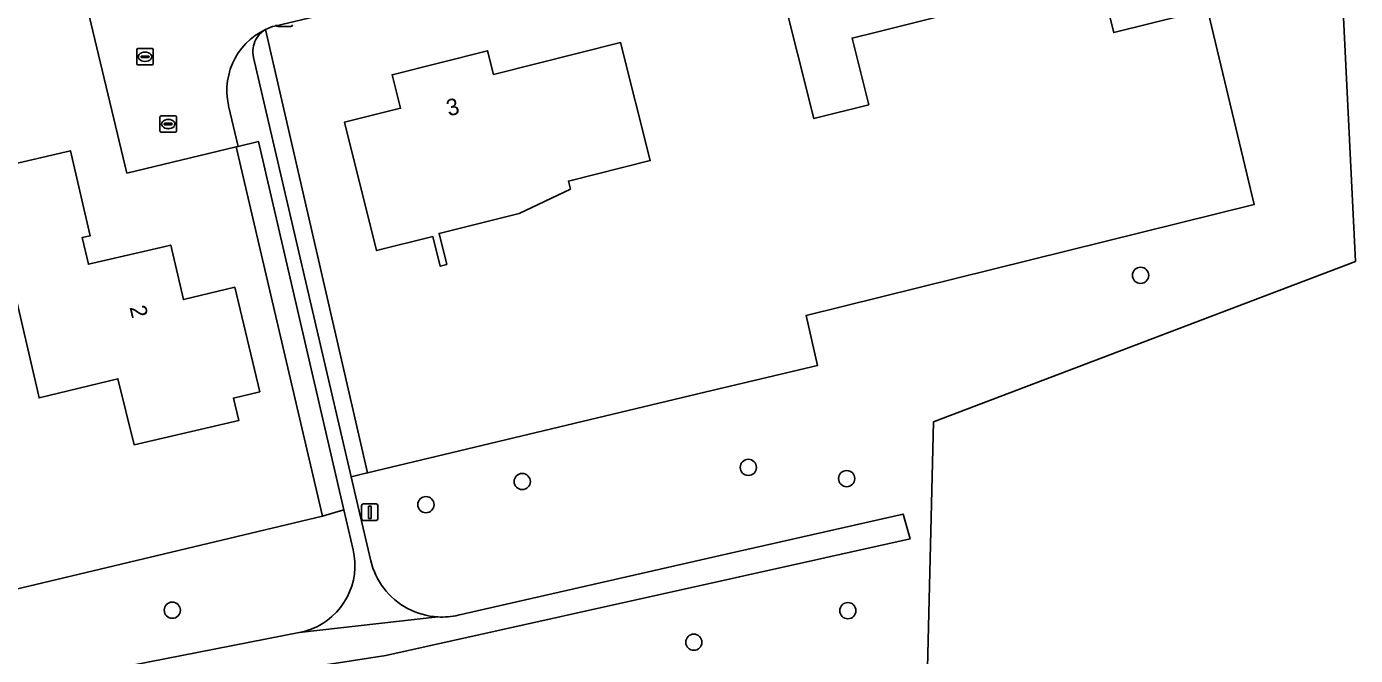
# Model space of a CAD drawing. Extents: x 162026 to 163502, y 387295 to 388169.
# Drawn here: x 163093.9 to 163174.2, y 387530.9 to 387568.9 of the extents above; entities that cross this region are included whole.
import ezdxf

# ---------------------------------------------------------------- set-up
doc = ezdxf.new("R2010")
doc.units = 0
for name, color, linetype in [('IMGEO_Boom', 7, 'Continuous'), ('IMGEO_Erf', 7, 'Continuous'), ('IMGEO_Grasland_overig', 7, 'Continuous'), ('IMGEO_Groenvoorziening', 7, 'Continuous'), ('IMGEO_Kolk', 7, 'Continuous'), ('IMGEO_Lichtmast', 7, 'Continuous'), ('IMGEO_Loofbos', 7, 'Continuous'), ('IMGEO_Pand', 7, 'Continuous'), ('IMGEO_Pand_nummerreeks', 7, 'Continuous'), ('IMGEO_Rijbaan_lokaal_open', 7, 'Continuous'), ('IMGEO_Rioolput', 7, 'Continuous'), ('IMGEO_Voetpad_halfverhard', 7, 'Continuous')]:
    doc.layers.add(name, color=color, linetype=linetype)

msp = doc.modelspace()

# ---------------------------------------------------------------- linework, layer by layer
at = {"layer": 'IMGEO_Boom'}
for centre in [(163161.192, 387553.843), (163137.484, 387542.23), (163143.429, 387541.553), (163123.821, 387541.376), (163117.999, 387539.978), (163102.67, 387533.594), (163143.5, 387533.57), (163134.191, 387531.66)]:
    msp.add_circle(centre, 0.489, dxfattribs=at)
at = {"layer": 'IMGEO_Erf'}
for points in [[(163073.657, 387558.83), (163077.735, 387559.831), (163084.009, 387532.678), (163111.741, 387539.279), (163106.524, 387561.608), (163099.923, 387560.027), (163091.387, 387595.661), (163081.942, 387593.558), (163081.978, 387593.406), (163083.617, 387586.495), (163083.899, 387585.306), (163090.455, 387586.862), (163093.022, 387576.04), (163088.59, 387574.988), (163088.286, 387576.267), (163085.926, 387575.707), (163085.004, 387579.596), (163074.808, 387577.178), (163074.113, 387580.11), (163073.64, 387579.998), (163073.26, 387581.601), (163068.617, 387580.5)], [(163161.727, 387584.593), (163134.464, 387578.05), (163134.494, 387577.923), (163135.145, 387575.189), (163123.555, 387572.422), (163108.868, 387568.917), (163108.736, 387568.885), (163108.299, 387568.707), (163114.474, 387541.901), (163134.855, 387546.77), (163141.671, 387548.399), (163140.975, 387551.419), (163168.066, 387558.116), (163162.145, 387582.845)], [(163144.769, 387564.155), (163141.448, 387563.323), (163139.47, 387571.214), (163143.998, 387572.349), (163142.853, 387576.914), (163151.023, 387578.962), (163151.519, 387576.985), (163157.454, 387578.473), (163158.098, 387575.903), (163162.057, 387576.895), (163163.273, 387572.046), (163163.886, 387569.601), (163159.57, 387568.52), (163158.715, 387571.935), (163145.235, 387568.555), (163143.758, 387568.185)], [(163119.265, 387554.491), (163118.861, 387554.39), (163118.411, 387556.185), (163115.017, 387555.335), (163113.073, 387563.098), (163116.466, 387563.948), (163115.958, 387565.975), (163121.73, 387567.421), (163122.088, 387565.991), (163129.766, 387567.916), (163131.555, 387560.779), (163126.608, 387559.539), (163126.73, 387559.054), (163123.628, 387557.587), (163118.792, 387556.374)], [(163103.341, 387552.38), (163106.44, 387553.121), (163107.951, 387546.803), (163106.366, 387546.417), (163106.695, 387545.071), (163100.358, 387543.597), (163099.384, 387547.595), (163094.621, 387546.435), (163094.517, 387546.881), (163093.287, 387552.177), (163088.388, 387551.039), (163086.526, 387559.057), (163096.515, 387561.377), (163097.709, 387556.237), (163097.223, 387556.124), (163097.597, 387554.512), (163102.248, 387555.592), (163102.577, 387555.668)]]:
    msp.add_lwpolyline(points, close=True, dxfattribs=at)
at = {"layer": 'IMGEO_Grasland_overig'}
msp.add_lwpolyline([(163159.209, 387626.077), (163171.638, 387586.945), (163172.766, 387583.395), (163173.937, 387559.572), (163174.177, 387554.684), (163148.678, 387544.984), (163148.036, 387518.538), (163160.112, 387511.678), (163161.825, 387504.85), (163172.619, 387461.127), (163168.933, 387456.694), (163159.884, 387446.894), (163150.889, 387443.322), (163148.11, 387434.326), (163132.897, 387434.326), (163112.224, 387431.558), (163103.302, 387436.043), (163099.222, 387426.903)], dxfattribs=at)
at = {"layer": 'IMGEO_Groenvoorziening'}
for points in [[(163108.299, 387568.707), (163108.182, 387568.63), (163108.072, 387568.542), (163107.971, 387568.446), (163107.878, 387568.34), (163107.796, 387568.227), (163107.723, 387568.106), (163107.662, 387567.98), (163107.613, 387567.849), (163107.575, 387567.714), (163107.55, 387567.576), (163107.536, 387567.436), (163107.536, 387567.296), (163107.548, 387567.156), (163107.574, 387567.011), (163113.485, 387541.665), (163114.37, 387541.876), (163114.474, 387541.901)], [(163113.042, 387539.669), (163107.886, 387561.934), (163106.661, 387561.641), (163106.524, 387561.608), (163111.741, 387539.279)]]:
    msp.add_lwpolyline(points, close=True, dxfattribs=at)
msp.add_lwpolyline([(163080.929, 387526.484), (163110.347, 387532.238), (163110.708, 387532.324), (163111.059, 387532.443), (163111.399, 387532.592), (163111.724, 387532.771), (163112.032, 387532.979), (163112.319, 387533.213), (163112.585, 387533.471), (163112.827, 387533.753), (163113.042, 387534.055), (163113.23, 387534.375), (163113.388, 387534.71), (163113.516, 387535.059), (163113.612, 387535.417), (163113.676, 387535.782), (163113.707, 387536.152), (163113.705, 387536.523), (163113.669, 387536.892), (163113.603, 387537.248), (163113.042, 387539.669), (163111.741, 387539.279), (163084.009, 387532.678)], dxfattribs=at)
at = {"layer": 'IMGEO_Kolk'}
for p, q in [((163100.522, 387566.635), (163100.522, 387567.487)), ((163100.597, 387567.561), (163101.449, 387567.561)), ((163100.781, 387567.055), (163100.781, 387567.067)), ((163101.219, 387567.018), (163100.821, 387567.018)), ((163100.824, 387567.104), (163101.222, 387567.104)), ((163101.01, 387567.341), (163101.035, 387567.341)), ((163101.265, 387567.067), (163101.265, 387567.055)), ((163101.523, 387567.487), (163101.523, 387566.635)), ((163101.449, 387566.561), (163100.597, 387566.561)), ((163101.033, 387566.781), (163101.008, 387566.781))]:
    msp.add_line(p, q, dxfattribs=at)
for points in [[(163100.522, 387566.635), (163100.522, 387567.487)], [(163100.597, 387567.561), (163101.449, 387567.561)], [(163101.523, 387567.487), (163101.523, 387566.635)], [(163101.449, 387566.561), (163100.597, 387566.561)]]:
    msp.add_lwpolyline(points, dxfattribs=at)
for centre, radius, start, end in [((163100.599, 387567.485), 0.0765, 91.55205, 178.44795), ((163100.599, 387567.485), 0.0765, 91.55205, 178.44795), ((163100.821, 387567.064), 0.0403, 85.87752, 175.75265), ((163100.818, 387567.054), 0.0366, 178.93798, 274.71019), ((163101.222, 387567.061), 0.043, 264.86636, 352.45326), ((163101.226, 387567.066), 0.0386, 1.73085, 96.63898), ((163101.447, 387567.485), 0.0765, 1.55205, 88.44795), ((163101.447, 387567.485), 0.0765, 1.55205, 88.44795), ((163100.599, 387566.637), 0.0765, 181.55205, 268.44795), ((163100.599, 387566.637), 0.0765, 181.55205, 268.44795), ((163101.447, 387566.637), 0.0765, 271.55205, 358.44795), ((163101.447, 387566.637), 0.0765, 271.55205, 358.44795)]:
    msp.add_arc(centre, radius, start, end, dxfattribs=at)
for centre, major_axis, ratio, start_param, end_param in [((163101.009, 387567.061), (-0.387, 0.002), 0.722429, 4.712389, 7.853982), ((163101.034, 387567.061), (-0.39, 0.002), 0.717154, 1.570796, 4.712389)]:
    msp.add_ellipse(centre, major_axis=major_axis, ratio=ratio, start_param=start_param, end_param=end_param, dxfattribs=at)
at = {"layer": 'IMGEO_Lichtmast'}
for p, q in [((163109.834, 387568.884), (163109.044, 387568.884)), ((163109.044, 387568.884), (163109.834, 387568.884)), ((163114.111, 387539.121), (163114.111, 387539.921)), ((163114.111, 387539.921), (163114.111, 387539.121)), ((163114.211, 387540.021), (163115.001, 387540.021)), ((163115.001, 387540.021), (163114.211, 387540.021)), ((163115.101, 387539.921), (163115.101, 387539.121)), ((163115.101, 387539.121), (163115.101, 387539.921)), ((163115.001, 387539.021), (163114.211, 387539.021)), ((163114.211, 387539.021), (163115.001, 387539.021))]:
    msp.add_line(p, q, dxfattribs=at)
msp.add_lwpolyline([(163114.531, 387539.896), (163114.681, 387539.896), (163114.681, 387539.146), (163114.531, 387539.146), (163114.531, 387539.896)], dxfattribs=at)
for centre, start, end in [((163109.044, 387568.984), 180, 270), ((163109.044, 387568.984), 180, 270), ((163109.834, 387568.984), 270, 0), ((163109.834, 387568.984), 270, 0), ((163114.211, 387539.921), 90, 180), ((163114.211, 387539.921), 90, 180), ((163115.001, 387539.921), 0, 90), ((163115.001, 387539.921), 360, 90), ((163114.211, 387539.121), 180, 270), ((163114.211, 387539.121), 180, 270), ((163115.001, 387539.121), 270, 0), ((163115.001, 387539.121), 270, 0)]:
    msp.add_arc(centre, 0.1, start, end, dxfattribs=at)
at = {"layer": 'IMGEO_Loofbos'}
for points in [[(163111.086, 387523.633), (163111.124, 387523.464), (163112.128, 387523.69), (163138.088, 387529.544), (163143.1, 387508.016), (163154.285, 387510.637), (163155.952, 387503.549), (163161.825, 387504.85), (163160.112, 387511.678), (163148.036, 387518.538), (163148.678, 387544.984), (163174.177, 387554.684), (163173.937, 387559.572), (163172.766, 387583.395), (163171.638, 387586.945)], [(163171.638, 387586.945), (163169.639, 387586.492), (163161.727, 387584.593), (163162.145, 387582.845), (163168.066, 387558.116), (163140.975, 387551.419), (163141.671, 387548.399), (163134.855, 387546.77), (163114.474, 387541.901), (163114.37, 387541.876), (163113.485, 387541.665), (163113.891, 387539.923), (163114.671, 387536.58)], [(163119.955, 387533.29), (163136.671, 387537.095), (163137.214, 387537.219), (163146.841, 387539.41), (163147.259, 387537.91), (163136.948, 387535.616), (163115.579, 387530.861)]]:
    msp.add_lwpolyline(points, dxfattribs=at)
for centre, radius, start, end in [((163118.993, 387537.611), 4.443, 193.41164, 217.0743), ((163118.976, 387537.607), 4.428, 217.16651, 266.61754), ((163118.97, 387537.632), 4.452, 266.71574, 282.78095)]:
    msp.add_arc(centre, radius, start, end, dxfattribs=at)
at = {"layer": 'IMGEO_Pand'}
for points in [[(163144.769, 387564.155), (163143.758, 387568.185), (163145.235, 387568.555), (163158.715, 387571.935), (163159.57, 387568.52), (163163.886, 387569.601), (163163.273, 387572.046), (163162.057, 387576.895), (163158.098, 387575.903), (163157.454, 387578.473), (163151.519, 387576.985), (163151.023, 387578.962), (163142.853, 387576.914), (163143.998, 387572.349), (163139.47, 387571.214), (163141.448, 387563.323)], [(163119.265, 387554.491), (163118.792, 387556.374), (163123.628, 387557.587), (163126.73, 387559.054), (163126.608, 387559.539), (163131.555, 387560.779), (163129.766, 387567.916), (163122.088, 387565.991), (163121.73, 387567.421), (163115.958, 387565.975), (163116.466, 387563.948), (163113.073, 387563.098), (163115.017, 387555.335), (163118.411, 387556.185), (163118.861, 387554.39)], [(163102.577, 387555.668), (163102.248, 387555.592), (163097.597, 387554.512), (163097.223, 387556.124), (163097.709, 387556.237), (163096.515, 387561.377), (163086.526, 387559.057), (163088.388, 387551.039), (163093.287, 387552.177), (163094.517, 387546.881), (163094.621, 387546.435), (163099.384, 387547.595), (163100.358, 387543.597), (163106.695, 387545.071), (163106.366, 387546.417), (163107.951, 387546.803), (163106.44, 387553.121), (163103.341, 387552.38)]]:
    msp.add_lwpolyline(points, close=True, dxfattribs=at)
at = {"layer": 'IMGEO_Rijbaan_lokaal_open'}
msp.add_lwpolyline([(163091.387, 387595.661), (163099.923, 387560.027), (163106.524, 387561.608), (163106.661, 387561.641), (163106.074, 387564.092), (163106.063, 387564.141), (163106.001, 387564.502), (163105.971, 387564.866), (163105.974, 387565.232), (163106.01, 387565.595), (163106.078, 387565.955), (163106.178, 387566.306), (163106.308, 387566.648), (163106.469, 387566.976), (163106.659, 387567.289), (163106.875, 387567.583), (163107.118, 387567.857), (163107.383, 387568.109), (163107.67, 387568.335), (163107.976, 387568.535), (163108.299, 387568.707), (163108.736, 387568.885)], dxfattribs=at)
at = {"layer": 'IMGEO_Rioolput'}
for p, q in [((163101.925, 387562.565), (163101.925, 387563.417)), ((163102, 387563.491), (163102.852, 387563.491)), ((163102.184, 387562.985), (163102.184, 387562.997)), ((163102.622, 387562.948), (163102.224, 387562.948)), ((163102.227, 387563.034), (163102.625, 387563.034)), ((163102.413, 387563.271), (163102.438, 387563.271)), ((163102.668, 387562.997), (163102.668, 387562.985)), ((163102.926, 387563.417), (163102.926, 387562.565)), ((163102.852, 387562.491), (163102, 387562.491)), ((163102.436, 387562.711), (163102.411, 387562.711))]:
    msp.add_line(p, q, dxfattribs=at)
for points in [[(163101.925, 387562.565), (163101.925, 387563.417)], [(163102, 387563.491), (163102.852, 387563.491)], [(163102.926, 387563.417), (163102.926, 387562.565)], [(163102.852, 387562.491), (163102, 387562.491)]]:
    msp.add_lwpolyline(points, dxfattribs=at)
for centre, radius, start, end in [((163102.002, 387563.415), 0.0765, 91.55205, 178.44795), ((163102.002, 387563.415), 0.0765, 91.55205, 178.44795), ((163102.224, 387562.994), 0.0403, 85.87752, 175.75265), ((163102.221, 387562.984), 0.0366, 178.93798, 274.71019), ((163102.625, 387562.991), 0.043, 264.86636, 352.45326), ((163102.629, 387562.996), 0.0386, 1.73085, 96.63898), ((163102.85, 387563.415), 0.0765, 1.55205, 88.44795), ((163102.85, 387563.415), 0.0765, 1.55205, 88.44795), ((163102.002, 387562.567), 0.0765, 181.55205, 268.44795), ((163102.002, 387562.567), 0.0765, 181.55205, 268.44795), ((163102.85, 387562.567), 0.0765, 271.55205, 358.44795), ((163102.85, 387562.567), 0.0765, 271.55205, 358.44795)]:
    msp.add_arc(centre, radius, start, end, dxfattribs=at)
for centre, major_axis, ratio, start_param, end_param in [((163102.412, 387562.991), (-0.387, 0.002), 0.722429, 4.712389, 7.853982), ((163102.437, 387562.991), (-0.39, 0.002), 0.717154, 1.570796, 4.712389)]:
    msp.add_ellipse(centre, major_axis=major_axis, ratio=ratio, start_param=start_param, end_param=end_param, dxfattribs=at)
at = {"layer": 'IMGEO_Voetpad_halfverhard'}
for points in [[(163114.671, 387536.58), (163113.891, 387539.923), (163113.485, 387541.665), (163107.574, 387567.011), (163107.548, 387567.156), (163107.536, 387567.296), (163107.536, 387567.436), (163107.55, 387567.576), (163107.575, 387567.714), (163107.613, 387567.849), (163107.662, 387567.98), (163107.723, 387568.106), (163107.796, 387568.227), (163107.878, 387568.34), (163107.971, 387568.446), (163108.072, 387568.542), (163108.182, 387568.63), (163108.299, 387568.707), (163107.976, 387568.535), (163107.67, 387568.335), (163107.383, 387568.109), (163107.118, 387567.857), (163106.875, 387567.583), (163106.659, 387567.289), (163106.469, 387566.976), (163106.308, 387566.648), (163106.178, 387566.306), (163106.078, 387565.955), (163106.01, 387565.595), (163105.974, 387565.232), (163105.971, 387564.866), (163106.001, 387564.502), (163106.063, 387564.141), (163106.074, 387564.092), (163106.661, 387561.641), (163107.886, 387561.934), (163113.042, 387539.669), (163113.603, 387537.248), (163113.669, 387536.892), (163113.705, 387536.523), (163113.707, 387536.152), (163113.676, 387535.782), (163113.612, 387535.417), (163113.516, 387535.059), (163113.388, 387534.71), (163113.23, 387534.375), (163113.042, 387534.055), (163112.827, 387533.753), (163112.585, 387533.471), (163112.319, 387533.213), (163112.032, 387532.979), (163111.724, 387532.771), (163111.399, 387532.592), (163111.059, 387532.443), (163110.708, 387532.324), (163110.347, 387532.238), (163118.715, 387533.187)], [(163105.799, 387529.349), (163115.579, 387530.861), (163136.948, 387535.616), (163147.259, 387537.91), (163146.841, 387539.41), (163137.214, 387537.219), (163136.671, 387537.095), (163119.955, 387533.29)], [(163118.715, 387533.187), (163110.347, 387532.238), (163080.929, 387526.484), (163069.269, 387524.204)], [(163115.579, 387530.861), (163105.799, 387529.349)]]:
    msp.add_lwpolyline(points, dxfattribs=at)
for centre, radius, start, end in [((163118.993, 387537.611), 4.443, 193.41164, 217.0743), ((163118.976, 387537.607), 4.428, 217.16651, 266.61754), ((163118.97, 387537.632), 4.452, 266.71574, 282.78095)]:
    msp.add_arc(centre, radius, start, end, dxfattribs=at)

# ---------------------------------------------------------------- texts
at = {"layer": 'IMGEO_Pand_nummerreeks'}
for s, rotation, p in [('3', 14.06427, (163119.374, 387563.45)), ('2', 283.07686, (163100.081, 387551.915))]:
    msp.add_text(s, height=1, rotation=rotation, dxfattribs=at).set_placement(p)

doc.saveas('drawing.dxf')
